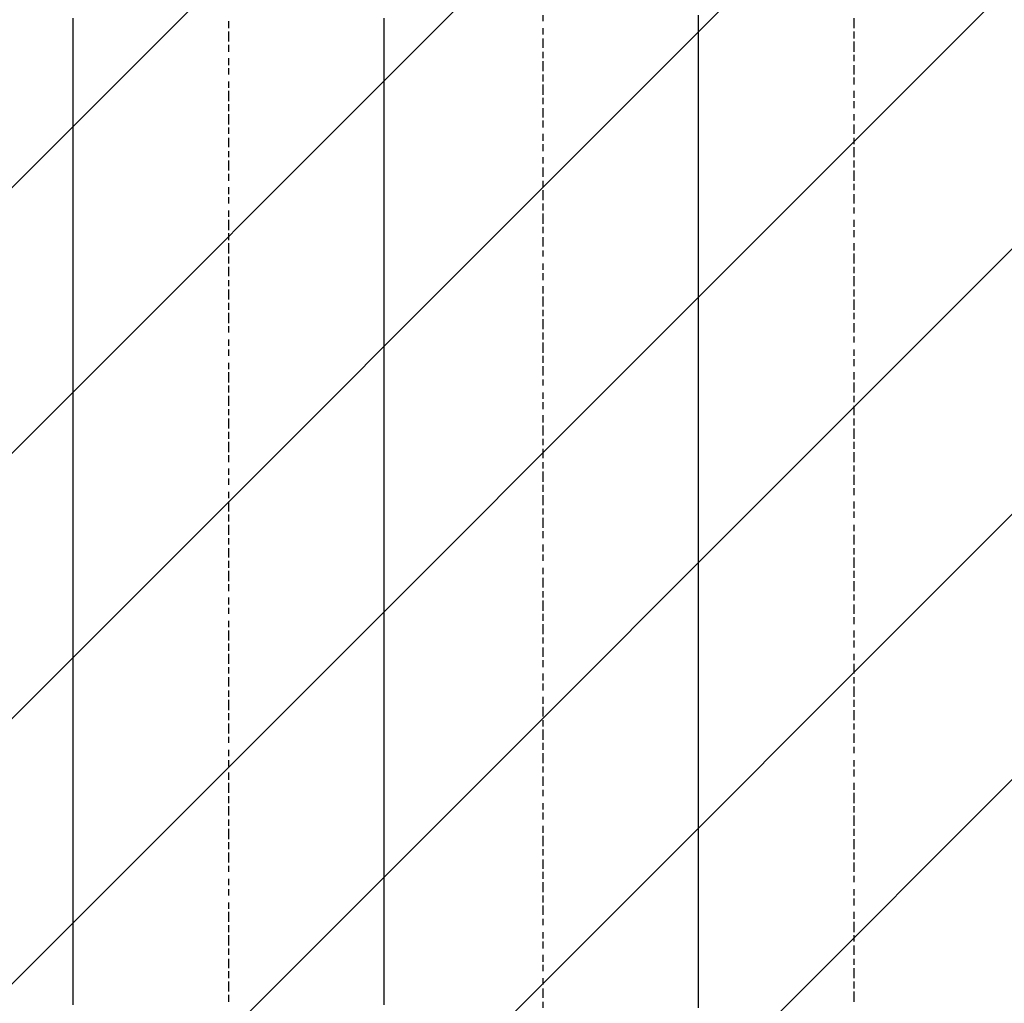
# Model space of a CAD drawing. Extents: x 997 to 109698, y 921 to 94021.
# Tile 470 of 656: x 32743 to 34002, y 40760 to 42018. Entities that reach past the tile are written whole.
import ezdxf

# ---------------------------------------------------------------- set-up
doc = ezdxf.new("R2010")
doc.units = 0
doc.header["$MEASUREMENT"] = 0
doc.layers.add('12', color=7, linetype='CONTINUOUS')
doc.layers.add('28', color=7, linetype='CONTINUOUS')

msp = doc.modelspace()

# ---------------------------------------------------------------- linework, layer by layer
at = {"layer": '12', "color": 5}
for p, q in [((32810.630503, 42019.563401), (32810.630503, 42006.563401)), ((33208.630503, 42019.563401), (33208.630503, 42006.563401)), ((33610.630503, 42023.563401), (33610.630503, 42015.563401)), ((32810.630503, 42006.563401), (32810.630503, 41998.563401)), ((33208.630503, 42006.563401), (33208.630503, 41998.563401)), ((33610.630503, 42015.563401), (33610.630503, 42006.563401)), ((33610.630503, 42006.563401), (33610.630503, 41993.563401)), ((32810.630503, 41998.563401), (32810.630503, 41989.563401)), ((33208.630503, 41998.563401), (33208.630503, 41989.563401)), ((33610.630503, 41993.563401), (33610.630503, 41985.563401)), ((32810.630503, 41989.563401), (32810.630503, 41976.563401)), ((33208.630503, 41989.563401), (33208.630503, 41976.563401)), ((33610.630503, 41985.563401), (33610.630503, 41976.563401)), ((32810.630503, 41976.563401), (32810.630503, 41968.563401)), ((32810.630503, 41968.563401), (32810.630503, 41959.563401)), ((33208.630503, 41976.563401), (33208.630503, 41968.563401)), ((33208.630503, 41968.563401), (33208.630503, 41959.563401)), ((33610.630503, 41976.563401), (33610.630503, 41964.563401)), ((32810.630503, 41959.563401), (32810.630503, 41947.563401)), ((33208.630503, 41959.563401), (33208.630503, 41947.563401)), ((33610.630503, 41964.563401), (33610.630503, 41955.563401)), ((33610.630503, 41955.563401), (33610.630503, 41947.563401)), ((32810.630503, 41947.563401), (32810.630503, 41938.563401)), ((33208.630503, 41947.563401), (33208.630503, 41938.563401)), ((33610.630503, 41947.563401), (33610.630503, 41934.563401)), ((32810.630503, 41938.563401), (32810.630503, 41926.563401)), ((33208.630503, 41938.563401), (33208.630503, 41926.563401)), ((33610.630503, 41934.563401), (33610.630503, 41926.563401)), ((32810.630503, 41926.563401), (32810.630503, 41917.563401)), ((32810.630503, 41917.563401), (32810.630503, 41909.563401)), ((33208.630503, 41926.563401), (33208.630503, 41917.563401)), ((33208.630503, 41917.563401), (33208.630503, 41909.563401)), ((33610.630503, 41926.563401), (33610.630503, 41913.563401)), ((32810.630503, 41909.563401), (32810.630503, 41896.563401)), ((33208.630503, 41909.563401), (33208.630503, 41896.563401)), ((33610.630503, 41913.563401), (33610.630503, 41904.563401)), ((33610.630503, 41904.563401), (33610.630503, 41896.563401)), ((32810.630503, 41896.563401), (32810.630503, 41888.563401)), ((33208.630503, 41896.563401), (33208.630503, 41888.563401)), ((33610.630503, 41896.563401), (33610.630503, 41883.563401)), ((32810.630503, 41888.563401), (32810.630503, 41879.563401)), ((32810.630503, 41879.563401), (32810.630503, 41866.563401)), ((33208.630503, 41888.563401), (33208.630503, 41879.563401)), ((33208.630503, 41879.563401), (33208.630503, 41866.563401)), ((33610.630503, 41883.563401), (33610.630503, 41875.563401)), ((32810.630503, 41866.563401), (32810.630503, 41858.563401)), ((33208.630503, 41866.563401), (33208.630503, 41858.563401)), ((33610.630503, 41875.563401), (33610.630503, 41866.563401)), ((33610.630503, 41866.563401), (33610.630503, 41854.563401)), ((32810.630503, 41858.563401), (32810.630503, 41849.563401)), ((33208.630503, 41858.563401), (33208.630503, 41849.563401)), ((33610.630503, 41854.563401), (33610.630503, 41845.563401)), ((32810.630503, 41849.563401), (32810.630503, 41837.563401)), ((33208.630503, 41849.563401), (33208.630503, 41837.563401)), ((33610.630503, 41845.563401), (33610.630503, 41837.563401)), ((32810.630503, 41837.563401), (32810.630503, 41828.563401)), ((32810.630503, 41828.563401), (32810.630503, 41816.563401)), ((33208.630503, 41837.563401), (33208.630503, 41828.563401)), ((33208.630503, 41828.563401), (33208.630503, 41816.563401)), ((33610.630503, 41837.563401), (33610.630503, 41824.563401)), ((32810.630503, 41816.563401), (32810.630503, 41807.563401)), ((33208.630503, 41816.563401), (33208.630503, 41807.563401)), ((33610.630503, 41824.563401), (33610.630503, 41816.563401)), ((33610.630503, 41816.563401), (33610.630503, 41803.563401)), ((32810.630503, 41807.563401), (32810.630503, 41799.563401)), ((33208.630503, 41807.563401), (33208.630503, 41799.563401)), ((33610.630503, 41803.563401), (33610.630503, 41794.563401)), ((32810.630503, 41799.563401), (32810.630503, 41786.563401)), ((33208.630503, 41799.563401), (33208.630503, 41786.563401)), ((33610.630503, 41794.563401), (33610.630503, 41786.563401)), ((32810.630503, 41786.563401), (32810.630503, 41777.563401)), ((33208.630503, 41786.563401), (33208.630503, 41777.563401)), ((33610.630503, 41786.563401), (33610.630503, 41773.563401)), ((32810.630503, 41777.563401), (32810.630503, 41769.563401)), ((32810.630503, 41769.563401), (32810.630503, 41756.563401)), ((33208.630503, 41777.563401), (33208.630503, 41769.563401)), ((33208.630503, 41769.563401), (33208.630503, 41756.563401)), ((33610.630503, 41773.563401), (33610.630503, 41765.563401)), ((33610.630503, 41765.563401), (33610.630503, 41756.563401)), ((32810.630503, 41756.563401), (32810.630503, 41748.563401)), ((33208.630503, 41756.563401), (33208.630503, 41748.563401)), ((33610.630503, 41756.563401), (33610.630503, 41744.563401)), ((32810.630503, 41748.563401), (32810.630503, 41739.563401)), ((33208.630503, 41748.563401), (33208.630503, 41739.563401)), ((33610.630503, 41744.563401), (33610.630503, 41735.563401)), ((32810.630503, 41739.563401), (32810.630503, 41727.563401)), ((32810.630503, 41727.563401), (32810.630503, 41718.563401)), ((33208.630503, 41739.563401), (33208.630503, 41727.563401)), ((33208.630503, 41727.563401), (33208.630503, 41718.563401)), ((33610.630503, 41735.563401), (33610.630503, 41727.563401)), ((33610.630503, 41727.563401), (33610.630503, 41714.563401)), ((32810.630503, 41718.563401), (32810.630503, 41705.563401)), ((33208.630503, 41718.563401), (33208.630503, 41705.563401)), ((32810.630503, 41705.563401), (32810.630503, 41697.563401)), ((33208.630503, 41705.563401), (33208.630503, 41697.563401)), ((33610.630503, 41714.563401), (33610.630503, 41705.563401)), ((33610.630503, 41705.563401), (33610.630503, 41697.563401)), ((32810.630503, 41697.563401), (32810.630503, 41689.563401)), ((32810.630503, 41689.563401), (32810.630503, 41676.563401)), ((33208.630503, 41697.563401), (33208.630503, 41689.563401)), ((33208.630503, 41689.563401), (33208.630503, 41676.563401)), ((33610.630503, 41697.563401), (33610.630503, 41684.563401)), ((33610.630503, 41684.563401), (33610.630503, 41676.563401)), ((32810.630503, 41676.563401), (32810.630503, 41667.563401)), ((32810.630503, 41667.563401), (32810.630503, 41659.563401)), ((33208.630503, 41676.563401), (33208.630503, 41667.563401)), ((33208.630503, 41667.563401), (33208.630503, 41659.563401)), ((33610.630503, 41676.563401), (33610.630503, 41663.563401)), ((32810.630503, 41659.563401), (32810.630503, 41646.563401)), ((33208.630503, 41659.563401), (33208.630503, 41646.563401)), ((33610.630503, 41663.563401), (33610.630503, 41655.563401)), ((33610.630503, 41655.563401), (33610.630503, 41646.563401)), ((32810.630503, 41646.563401), (32810.630503, 41638.563401)), ((33208.630503, 41646.563401), (33208.630503, 41638.563401)), ((33610.630503, 41646.563401), (33610.630503, 41634.563401)), ((32810.630503, 41638.563401), (32810.630503, 41629.563401)), ((32810.630503, 41629.563401), (32810.630503, 41617.563401)), ((33208.630503, 41638.563401), (33208.630503, 41629.563401)), ((33208.630503, 41629.563401), (33208.630503, 41617.563401)), ((33610.630503, 41634.563401), (33610.630503, 41625.563401)), ((32810.630503, 41617.563401), (32810.630503, 41608.563401)), ((33208.630503, 41617.563401), (33208.630503, 41608.563401)), ((33610.630503, 41625.563401), (33610.630503, 41617.563401)), ((33610.630503, 41617.563401), (33610.630503, 41604.563401)), ((32810.630503, 41608.563401), (32810.630503, 41595.563401)), ((33208.630503, 41608.563401), (33208.630503, 41595.563401)), ((33610.630503, 41604.563401), (33610.630503, 41595.563401)), ((32810.630503, 41595.563401), (32810.630503, 41587.563401)), ((33208.630503, 41595.563401), (33208.630503, 41587.563401)), ((33610.630503, 41595.563401), (33610.630503, 41587.563401)), ((32810.630503, 41587.563401), (32810.630503, 41578.563401)), ((32810.630503, 41578.563401), (32810.630503, 41566.563401)), ((33208.630503, 41587.563401), (33208.630503, 41578.563401)), ((33208.630503, 41578.563401), (33208.630503, 41566.563401)), ((33610.630503, 41587.563401), (33610.630503, 41574.563401)), ((32810.630503, 41566.563401), (32810.630503, 41557.563401)), ((33208.630503, 41566.563401), (33208.630503, 41557.563401)), ((33610.630503, 41574.563401), (33610.630503, 41566.563401)), ((33610.630503, 41566.563401), (33610.630503, 41553.563401)), ((32810.630503, 41557.563401), (32810.630503, 41549.563401)), ((33208.630503, 41557.563401), (33208.630503, 41549.563401)), ((33610.630503, 41553.563401), (33610.630503, 41545.563401)), ((32810.630503, 41549.563401), (32810.630503, 41536.563401)), ((33208.630503, 41549.563401), (33208.630503, 41536.563401)), ((33610.630503, 41545.563401), (33610.630503, 41536.563401)), ((32810.630503, 41536.563401), (32810.630503, 41528.563401)), ((32810.630503, 41528.563401), (32810.630503, 41519.563401)), ((33208.630503, 41536.563401), (33208.630503, 41528.563401)), ((33208.630503, 41528.563401), (33208.630503, 41519.563401)), ((33610.630503, 41536.563401), (33610.630503, 41523.563401)), ((32810.630503, 41519.563401), (32810.630503, 41507.563401)), ((33208.630503, 41519.563401), (33208.630503, 41507.563401)), ((33610.630503, 41523.563401), (33610.630503, 41515.563401)), ((33610.630503, 41515.563401), (33610.630503, 41507.563401)), ((32810.630503, 41507.563401), (32810.630503, 41498.563401)), ((33208.630503, 41507.563401), (33208.630503, 41498.563401)), ((33610.630503, 41507.563401), (33610.630503, 41494.563401)), ((32810.630503, 41498.563401), (32810.630503, 41485.563401)), ((33208.630503, 41498.563401), (33208.630503, 41485.563401)), ((33610.630503, 41494.563401), (33610.630503, 41485.563401)), ((32810.630503, 41485.563401), (32810.630503, 41477.563401)), ((32810.630503, 41477.563401), (32810.630503, 41468.563401)), ((33208.630503, 41485.563401), (33208.630503, 41477.563401)), ((33208.630503, 41477.563401), (33208.630503, 41468.563401)), ((33610.630503, 41485.563401), (33610.630503, 41477.563401)), ((33610.630503, 41477.563401), (33610.630503, 41464.563401)), ((32810.630503, 41468.563401), (32810.630503, 41456.563401)), ((33208.630503, 41468.563401), (33208.630503, 41456.563401)), ((33610.630503, 41464.563401), (33610.630503, 41456.563401)), ((32810.630503, 41456.563401), (32810.630503, 41447.563401)), ((33208.630503, 41456.563401), (33208.630503, 41447.563401)), ((33610.630503, 41456.563401), (33610.630503, 41443.563401)), ((32810.630503, 41447.563401), (32810.630503, 41439.563401)), ((32810.630503, 41439.563401), (32810.630503, 41426.563401)), ((33208.630503, 41447.563401), (33208.630503, 41439.563401)), ((33208.630503, 41439.563401), (33208.630503, 41426.563401)), ((33610.630503, 41443.563401), (33610.630503, 41435.563401)), ((32810.630503, 41426.563401), (32810.630503, 41418.563401)), ((33208.630503, 41426.563401), (33208.630503, 41418.563401)), ((33610.630503, 41435.563401), (33610.630503, 41426.563401)), ((33610.630503, 41426.563401), (33610.630503, 41413.563401)), ((32810.630503, 41418.563401), (32810.630503, 41409.563401)), ((33208.630503, 41418.563401), (33208.630503, 41409.563401)), ((33610.630503, 41413.563401), (33610.630503, 41405.563401)), ((32810.630503, 41409.563401), (32810.630503, 41396.563401)), ((33208.630503, 41409.563401), (33208.630503, 41396.563401)), ((33610.630503, 41405.563401), (33610.630503, 41396.563401)), ((32810.630503, 41396.563401), (32810.630503, 41388.563401)), ((32810.630503, 41388.563401), (32810.630503, 41380.563401)), ((33208.630503, 41396.563401), (33208.630503, 41388.563401)), ((33208.630503, 41388.563401), (33208.630503, 41380.563401)), ((33610.630503, 41396.563401), (33610.630503, 41384.563401)), ((32810.630503, 41380.563401), (32810.630503, 41367.563401)), ((33208.630503, 41380.563401), (33208.630503, 41367.563401)), ((33610.630503, 41384.563401), (33610.630503, 41375.563401)), ((33610.630503, 41375.563401), (33610.630503, 41367.563401)), ((32810.630503, 41367.563401), (32810.630503, 41358.563401)), ((33208.630503, 41367.563401), (33208.630503, 41358.563401)), ((33610.630503, 41367.563401), (33610.630503, 41354.563401)), ((32810.630503, 41358.563401), (32810.630503, 41346.563401)), ((33208.630503, 41358.563401), (33208.630503, 41346.563401)), ((33610.630503, 41354.563401), (33610.630503, 41346.563401)), ((32810.630503, 41346.563401), (32810.630503, 41337.563401)), ((32810.630503, 41337.563401), (32810.630503, 41329.563401)), ((33208.630503, 41346.563401), (33208.630503, 41337.563401)), ((33208.630503, 41337.563401), (33208.630503, 41329.563401)), ((33610.630503, 41346.563401), (33610.630503, 41333.563401)), ((32810.630503, 41329.563401), (32810.630503, 41316.563401)), ((33208.630503, 41329.563401), (33208.630503, 41316.563401)), ((33610.630503, 41333.563401), (33610.630503, 41325.563401)), ((33610.630503, 41325.563401), (33610.630503, 41316.563401)), ((32810.630503, 41316.563401), (32810.630503, 41308.563401)), ((33208.630503, 41316.563401), (33208.630503, 41308.563401)), ((33610.630503, 41316.563401), (33610.630503, 41303.563401)), ((32810.630503, 41308.563401), (32810.630503, 41299.563401)), ((32810.630503, 41299.563401), (32810.630503, 41286.563401)), ((33208.630503, 41308.563401), (33208.630503, 41299.563401)), ((33208.630503, 41299.563401), (33208.630503, 41286.563401)), ((33610.630503, 41303.563401), (33610.630503, 41295.563401)), ((32810.630503, 41286.563401), (32810.630503, 41278.563401)), ((33208.630503, 41286.563401), (33208.630503, 41278.563401)), ((33610.630503, 41295.563401), (33610.630503, 41286.563401)), ((33610.630503, 41286.563401), (33610.630503, 41274.563401)), ((32810.630503, 41278.563401), (32810.630503, 41269.563401)), ((33208.630503, 41278.563401), (33208.630503, 41269.563401)), ((33610.630503, 41274.563401), (33610.630503, 41265.563401)), ((32810.630503, 41269.563401), (32810.630503, 41257.563401)), ((33208.630503, 41269.563401), (33208.630503, 41257.563401)), ((33610.630503, 41265.563401), (33610.630503, 41257.563401)), ((32810.630503, 41257.563401), (32810.630503, 41248.563401)), ((33208.630503, 41257.563401), (33208.630503, 41248.563401)), ((33610.630503, 41257.563401), (33610.630503, 41244.563401)), ((32810.630503, 41248.563401), (32810.630503, 41236.563401)), ((32810.630503, 41236.563401), (32810.630503, 41227.563401)), ((33208.630503, 41248.563401), (33208.630503, 41236.563401)), ((33208.630503, 41236.563401), (33208.630503, 41227.563401)), ((33610.630503, 41244.563401), (33610.630503, 41236.563401)), ((33610.630503, 41236.563401), (33610.630503, 41223.563401)), ((32810.630503, 41227.563401), (32810.630503, 41219.563401)), ((33208.630503, 41227.563401), (33208.630503, 41219.563401)), ((33610.630503, 41223.563401), (33610.630503, 41214.563401)), ((32810.630503, 41219.563401), (32810.630503, 41206.563401)), ((33208.630503, 41219.563401), (33208.630503, 41206.563401)), ((33610.630503, 41214.563401), (33610.630503, 41206.563401)), ((32810.630503, 41206.563401), (32810.630503, 41198.563401)), ((32810.630503, 41198.563401), (32810.630503, 41189.563401)), ((33208.630503, 41206.563401), (33208.630503, 41198.563401)), ((33208.630503, 41198.563401), (33208.630503, 41189.563401)), ((33610.630503, 41206.563401), (33610.630503, 41193.563401)), ((32810.630503, 41189.563401), (32810.630503, 41176.563401)), ((33208.630503, 41189.563401), (33208.630503, 41176.563401)), ((33610.630503, 41193.563401), (33610.630503, 41185.563401)), ((32810.630503, 41176.563401), (32810.630503, 41168.563401)), ((33208.630503, 41176.563401), (33208.630503, 41168.563401)), ((33610.630503, 41185.563401), (33610.630503, 41176.563401)), ((33610.630503, 41176.563401), (33610.630503, 41164.563401)), ((32810.630503, 41168.563401), (32810.630503, 41159.563401)), ((33208.630503, 41168.563401), (33208.630503, 41159.563401)), ((33610.630503, 41164.563401), (33610.630503, 41155.563401)), ((32810.630503, 41159.563401), (32810.630503, 41147.563401)), ((33208.630503, 41159.563401), (33208.630503, 41147.563401)), ((33610.630503, 41155.563401), (33610.630503, 41147.563401)), ((32810.630503, 41147.563401), (32810.630503, 41138.563401)), ((32810.630503, 41138.563401), (32810.630503, 41126.563401)), ((33208.630503, 41147.563401), (33208.630503, 41138.563401)), ((33208.630503, 41138.563401), (33208.630503, 41126.563401)), ((33610.630503, 41147.563401), (33610.630503, 41134.563401)), ((32810.630503, 41126.563401), (32810.630503, 41117.563401)), ((33208.630503, 41126.563401), (33208.630503, 41117.563401)), ((33610.630503, 41134.563401), (33610.630503, 41126.563401)), ((33610.630503, 41126.563401), (33610.630503, 41117.563401)), ((32810.630503, 41117.563401), (32810.630503, 41109.563401)), ((33208.630503, 41117.563401), (33208.630503, 41109.563401)), ((33610.630503, 41117.563401), (33610.630503, 41104.563401)), ((32810.630503, 41109.563401), (32810.630503, 41096.563401)), ((33208.630503, 41109.563401), (33208.630503, 41096.563401)), ((33610.630503, 41104.563401), (33610.630503, 41096.563401)), ((32810.630503, 41096.563401), (32810.630503, 41087.563401)), ((32810.630503, 41087.563401), (32810.630503, 41079.563401)), ((33208.630503, 41096.563401), (33208.630503, 41087.563401)), ((33208.630503, 41087.563401), (33208.630503, 41079.563401)), ((33610.630503, 41096.563401), (33610.630503, 41083.563401)), ((32810.630503, 41079.563401), (32810.630503, 41066.563401)), ((33208.630503, 41079.563401), (33208.630503, 41066.563401)), ((33610.630503, 41083.563401), (33610.630503, 41075.563401)), ((33610.630503, 41075.563401), (33610.630503, 41066.563401)), ((32810.630503, 41066.563401), (32810.630503, 41058.563401)), ((33208.630503, 41066.563401), (33208.630503, 41058.563401)), ((33610.630503, 41066.563401), (33610.630503, 41054.563401)), ((32810.630503, 41058.563401), (32810.630503, 41049.563401)), ((32810.630503, 41049.563401), (32810.630503, 41037.563401)), ((33208.630503, 41058.563401), (33208.630503, 41049.563401)), ((33208.630503, 41049.563401), (33208.630503, 41037.563401)), ((33610.630503, 41054.563401), (33610.630503, 41045.563401)), ((32810.630503, 41037.563401), (32810.630503, 41028.563401)), ((33208.630503, 41037.563401), (33208.630503, 41028.563401)), ((33610.630503, 41045.563401), (33610.630503, 41037.563401)), ((33610.630503, 41037.563401), (33610.630503, 41024.563401)), ((32810.630503, 41028.563401), (32810.630503, 41015.563401)), ((33208.630503, 41028.563401), (33208.630503, 41015.563401)), ((33610.630503, 41024.563401), (33610.630503, 41015.563401)), ((32810.630503, 41015.563401), (32810.630503, 41007.563401)), ((33208.630503, 41015.563401), (33208.630503, 41007.563401)), ((33610.630503, 41015.563401), (33610.630503, 41007.563401)), ((32810.630503, 41007.563401), (32810.630503, 40999.563401)), ((32810.630503, 40999.563401), (32810.630503, 40986.563401)), ((33208.630503, 41007.563401), (33208.630503, 40999.563401)), ((33208.630503, 40999.563401), (33208.630503, 40986.563401)), ((33610.630503, 41007.563401), (33610.630503, 40994.563401)), ((32810.630503, 40986.563401), (32810.630503, 40977.563401)), ((33208.630503, 40986.563401), (33208.630503, 40977.563401)), ((33610.630503, 40994.563401), (33610.630503, 40986.563401)), ((33610.630503, 40986.563401), (33610.630503, 40973.563401)), ((32810.630503, 40977.563401), (32810.630503, 40969.563401)), ((33208.630503, 40977.563401), (33208.630503, 40969.563401)), ((33610.630503, 40973.563401), (33610.630503, 40965.563401)), ((32810.630503, 40969.563401), (32810.630503, 40956.563401)), ((33208.630503, 40969.563401), (33208.630503, 40956.563401)), ((33610.630503, 40965.563401), (33610.630503, 40956.563401)), ((32810.630503, 40956.563401), (32810.630503, 40948.563401)), ((32810.630503, 40948.563401), (32810.630503, 40939.563401)), ((33208.630503, 40956.563401), (33208.630503, 40948.563401)), ((33208.630503, 40948.563401), (33208.630503, 40939.563401)), ((33610.630503, 40956.563401), (33610.630503, 40943.563401)), ((32810.630503, 40939.563401), (32810.630503, 40927.563401)), ((33208.630503, 40939.563401), (33208.630503, 40927.563401)), ((33610.630503, 40943.563401), (33610.630503, 40935.563401)), ((33610.630503, 40935.563401), (33610.630503, 40927.563401)), ((32810.630503, 40927.563401), (32810.630503, 40918.563401)), ((33208.630503, 40927.563401), (33208.630503, 40918.563401)), ((33610.630503, 40927.563401), (33610.630503, 40914.563401)), ((32810.630503, 40918.563401), (32810.630503, 40905.563401)), ((33208.630503, 40918.563401), (33208.630503, 40905.563401)), ((33610.630503, 40914.563401), (33610.630503, 40905.563401)), ((32810.630503, 40905.563401), (32810.630503, 40897.563401)), ((32810.630503, 40897.563401), (32810.630503, 40888.563401)), ((33208.630503, 40905.563401), (33208.630503, 40897.563401)), ((33208.630503, 40897.563401), (33208.630503, 40888.563401)), ((33610.630503, 40905.563401), (33610.630503, 40897.563401)), ((33610.630503, 40897.563401), (33610.630503, 40884.563401)), ((32810.630503, 40888.563401), (32810.630503, 40876.563401)), ((33208.630503, 40888.563401), (33208.630503, 40876.563401)), ((33610.630503, 40884.563401), (33610.630503, 40876.563401)), ((32810.630503, 40876.563401), (32810.630503, 40867.563401)), ((33208.630503, 40876.563401), (33208.630503, 40867.563401)), ((33610.630503, 40876.563401), (33610.630503, 40863.563401)), ((32810.630503, 40867.563401), (32810.630503, 40859.563401)), ((32810.630503, 40859.563401), (32810.630503, 40846.563401)), ((33208.630503, 40867.563401), (33208.630503, 40859.563401)), ((33208.630503, 40859.563401), (33208.630503, 40846.563401)), ((33610.630503, 40863.563401), (33610.630503, 40855.563401)), ((32810.630503, 40846.563401), (32810.630503, 40838.563401)), ((33208.630503, 40846.563401), (33208.630503, 40838.563401)), ((33610.630503, 40855.563401), (33610.630503, 40846.563401)), ((33610.630503, 40846.563401), (33610.630503, 40833.563401)), ((32810.630503, 40838.563401), (32810.630503, 40829.563401)), ((33208.630503, 40838.563401), (33208.630503, 40829.563401)), ((33610.630503, 40833.563401), (33610.630503, 40825.563401)), ((32810.630503, 40829.563401), (32810.630503, 40816.563401)), ((33208.630503, 40829.563401), (33208.630503, 40816.563401)), ((33610.630503, 40825.563401), (33610.630503, 40816.563401)), ((32810.630503, 40816.563401), (32810.630503, 40808.563401)), ((32810.630503, 40808.563401), (32810.630503, 40800.563401)), ((33208.630503, 40816.563401), (33208.630503, 40808.563401)), ((33208.630503, 40808.563401), (33208.630503, 40800.563401)), ((33610.630503, 40816.563401), (33610.630503, 40804.563401)), ((32810.630503, 40800.563401), (32810.630503, 40787.563401)), ((33208.630503, 40800.563401), (33208.630503, 40787.563401)), ((33610.630503, 40804.563401), (33610.630503, 40795.563401)), ((33610.630503, 40795.563401), (33610.630503, 40787.563401)), ((32810.630503, 40787.563401), (32810.630503, 40778.563401)), ((33208.630503, 40787.563401), (33208.630503, 40778.563401)), ((33610.630503, 40787.563401), (33610.630503, 40774.563401)), ((32810.630503, 40778.563401), (32810.630503, 40766.563401)), ((33208.630503, 40778.563401), (33208.630503, 40766.563401)), ((33610.630503, 40774.563401), (33610.630503, 40766.563401)), ((32810.630503, 40766.563401), (32810.630503, 40757.563401)), ((33208.630503, 40766.563401), (33208.630503, 40757.563401)), ((33610.630503, 40766.563401), (33610.630503, 40753.563401))]:
    msp.add_line(p, q, dxfattribs=at)
at = {"layer": '12', "color": 1}
for p, q in [((33411.630503, 42023.563401), (33411.630503, 42015.563401)), ((33809.630503, 42019.563401), (33809.630503, 42006.563401)), ((33009.630503, 42015.563401), (33009.630503, 42006.563401)), ((33411.630503, 42006.563401), (33411.630503, 41998.563401)), ((33009.630503, 42002.563401), (33009.630503, 41989.563401)), ((33411.630503, 41993.563401), (33411.630503, 41981.563401)), ((33809.630503, 42002.563401), (33809.630503, 41993.563401)), ((33009.630503, 41985.563401), (33009.630503, 41976.563401)), ((33809.630503, 41989.563401), (33809.630503, 41976.563401)), ((33009.630503, 41968.563401), (33009.630503, 41959.563401)), ((33411.630503, 41976.563401), (33411.630503, 41968.563401)), ((33809.630503, 41972.563401), (33809.630503, 41964.563401)), ((33009.630503, 41955.563401), (33009.630503, 41947.563401)), ((33411.630503, 41964.563401), (33411.630503, 41951.563401)), ((33809.630503, 41959.563401), (33809.630503, 41947.563401)), ((33411.630503, 41947.563401), (33411.630503, 41938.563401)), ((33809.630503, 41943.563401), (33809.630503, 41934.563401)), ((33009.630503, 41938.563401), (33009.630503, 41930.563401)), ((33411.630503, 41934.563401), (33411.630503, 41921.563401)), ((33009.630503, 41926.563401), (33009.630503, 41913.563401)), ((33411.630503, 41917.563401), (33411.630503, 41909.563401)), ((33809.630503, 41926.563401), (33809.630503, 41917.563401)), ((33009.630503, 41909.563401), (33009.630503, 41900.563401)), ((33411.630503, 41904.563401), (33411.630503, 41892.563401)), ((33809.630503, 41913.563401), (33809.630503, 41904.563401)), ((33009.630503, 41896.563401), (33009.630503, 41883.563401)), ((33809.630503, 41896.563401), (33809.630503, 41888.563401)), ((33009.630503, 41879.563401), (33009.630503, 41871.563401)), ((33411.630503, 41888.563401), (33411.630503, 41879.563401)), ((33809.630503, 41883.563401), (33809.630503, 41871.563401)), ((33009.630503, 41866.563401), (33009.630503, 41854.563401)), ((33411.630503, 41871.563401), (33411.630503, 41862.563401)), ((33809.630503, 41866.563401), (33809.630503, 41858.563401)), ((33411.630503, 41858.563401), (33411.630503, 41849.563401)), ((33809.630503, 41854.563401), (33809.630503, 41841.563401)), ((33009.630503, 41849.563401), (33009.630503, 41841.563401)), ((33411.630503, 41841.563401), (33411.630503, 41833.563401)), ((33009.630503, 41837.563401), (33009.630503, 41824.563401)), ((33411.630503, 41828.563401), (33411.630503, 41816.563401)), ((33809.630503, 41837.563401), (33809.630503, 41828.563401)), ((33009.630503, 41820.563401), (33009.630503, 41811.563401)), ((33809.630503, 41824.563401), (33809.630503, 41811.563401)), ((33009.630503, 41803.563401), (33009.630503, 41794.563401)), ((33411.630503, 41811.563401), (33411.630503, 41803.563401)), ((33809.630503, 41807.563401), (33809.630503, 41799.563401)), ((33009.630503, 41790.563401), (33009.630503, 41782.563401)), ((33411.630503, 41799.563401), (33411.630503, 41786.563401)), ((33809.630503, 41794.563401), (33809.630503, 41782.563401)), ((33411.630503, 41782.563401), (33411.630503, 41773.563401)), ((33009.630503, 41773.563401), (33009.630503, 41765.563401)), ((33411.630503, 41769.563401), (33411.630503, 41756.563401)), ((33809.630503, 41777.563401), (33809.630503, 41769.563401)), ((33009.630503, 41761.563401), (33009.630503, 41748.563401)), ((33411.630503, 41752.563401), (33411.630503, 41744.563401)), ((33809.630503, 41761.563401), (33809.630503, 41752.563401)), ((33009.630503, 41744.563401), (33009.630503, 41735.563401)), ((33809.630503, 41748.563401), (33809.630503, 41739.563401)), ((33009.630503, 41731.563401), (33009.630503, 41718.563401)), ((33411.630503, 41739.563401), (33411.630503, 41727.563401)), ((33809.630503, 41731.563401), (33809.630503, 41722.563401)), ((33411.630503, 41722.563401), (33411.630503, 41714.563401)), ((33809.630503, 41718.563401), (33809.630503, 41705.563401)), ((33009.630503, 41714.563401), (33009.630503, 41705.563401)), ((33411.630503, 41705.563401), (33411.630503, 41697.563401)), ((33009.630503, 41701.563401), (33009.630503, 41689.563401)), ((33411.630503, 41693.563401), (33411.630503, 41684.563401)), ((33809.630503, 41701.563401), (33809.630503, 41693.563401)), ((33809.630503, 41689.563401), (33809.630503, 41676.563401)), ((33009.630503, 41684.563401), (33009.630503, 41676.563401)), ((33009.630503, 41672.563401), (33009.630503, 41659.563401)), ((33411.630503, 41676.563401), (33411.630503, 41667.563401)), ((33809.630503, 41672.563401), (33809.630503, 41663.563401)), ((33009.630503, 41655.563401), (33009.630503, 41646.563401)), ((33411.630503, 41663.563401), (33411.630503, 41650.563401)), ((33809.630503, 41659.563401), (33809.630503, 41646.563401)), ((33009.630503, 41642.563401), (33009.630503, 41629.563401)), ((33411.630503, 41646.563401), (33411.630503, 41638.563401)), ((33809.630503, 41642.563401), (33809.630503, 41634.563401)), ((33411.630503, 41634.563401), (33411.630503, 41621.563401)), ((33809.630503, 41629.563401), (33809.630503, 41617.563401)), ((33009.630503, 41625.563401), (33009.630503, 41617.563401)), ((33411.630503, 41617.563401), (33411.630503, 41608.563401)), ((33009.630503, 41608.563401), (33009.630503, 41600.563401)), ((33411.630503, 41604.563401), (33411.630503, 41591.563401)), ((33809.630503, 41612.563401), (33809.630503, 41604.563401)), ((33009.630503, 41595.563401), (33009.630503, 41587.563401)), ((33809.630503, 41595.563401), (33809.630503, 41587.563401)), ((33009.630503, 41578.563401), (33009.630503, 41570.563401)), ((33411.630503, 41587.563401), (33411.630503, 41578.563401)), ((33809.630503, 41583.563401), (33809.630503, 41574.563401)), ((33009.630503, 41566.563401), (33009.630503, 41553.563401)), ((33411.630503, 41574.563401), (33411.630503, 41562.563401)), ((33809.630503, 41566.563401), (33809.630503, 41557.563401)), ((33411.630503, 41557.563401), (33411.630503, 41549.563401)), ((33809.630503, 41553.563401), (33809.630503, 41540.563401)), ((33009.630503, 41549.563401), (33009.630503, 41540.563401)), ((33411.630503, 41540.563401), (33411.630503, 41532.563401)), ((33009.630503, 41536.563401), (33009.630503, 41523.563401)), ((33411.630503, 41528.563401), (33411.630503, 41519.563401)), ((33809.630503, 41536.563401), (33809.630503, 41528.563401)), ((33009.630503, 41519.563401), (33009.630503, 41511.563401)), ((33809.630503, 41523.563401), (33809.630503, 41511.563401)), ((33009.630503, 41507.563401), (33009.630503, 41494.563401)), ((33411.630503, 41511.563401), (33411.630503, 41502.563401)), ((33809.630503, 41507.563401), (33809.630503, 41498.563401)), ((33009.630503, 41490.563401), (33009.630503, 41481.563401)), ((33411.630503, 41498.563401), (33411.630503, 41485.563401)), ((33809.630503, 41494.563401), (33809.630503, 41481.563401)), ((33009.630503, 41477.563401), (33009.630503, 41464.563401)), ((33411.630503, 41481.563401), (33411.630503, 41473.563401)), ((33809.630503, 41477.563401), (33809.630503, 41468.563401)), ((33411.630503, 41468.563401), (33411.630503, 41456.563401)), ((33809.630503, 41464.563401), (33809.630503, 41451.563401)), ((33009.630503, 41460.563401), (33009.630503, 41451.563401)), ((33411.630503, 41451.563401), (33411.630503, 41443.563401)), ((33009.630503, 41443.563401), (33009.630503, 41435.563401)), ((33411.630503, 41439.563401), (33411.630503, 41426.563401)), ((33809.630503, 41447.563401), (33809.630503, 41439.563401)), ((33009.630503, 41430.563401), (33009.630503, 41422.563401)), ((33809.630503, 41435.563401), (33809.630503, 41422.563401)), ((33009.630503, 41413.563401), (33009.630503, 41405.563401)), ((33411.630503, 41422.563401), (33411.630503, 41413.563401)), ((33809.630503, 41418.563401), (33809.630503, 41409.563401)), ((33009.630503, 41401.563401), (33009.630503, 41388.563401)), ((33411.630503, 41409.563401), (33411.630503, 41396.563401)), ((33809.630503, 41401.563401), (33809.630503, 41392.563401)), ((33411.630503, 41392.563401), (33411.630503, 41384.563401)), ((33809.630503, 41388.563401), (33809.630503, 41380.563401)), ((33009.630503, 41384.563401), (33009.630503, 41375.563401)), ((33411.630503, 41380.563401), (33411.630503, 41367.563401)), ((33009.630503, 41371.563401), (33009.630503, 41358.563401)), ((33411.630503, 41363.563401), (33411.630503, 41354.563401)), ((33809.630503, 41371.563401), (33809.630503, 41363.563401)), ((33009.630503, 41354.563401), (33009.630503, 41346.563401)), ((33809.630503, 41358.563401), (33809.630503, 41346.563401)), ((33009.630503, 41341.563401), (33009.630503, 41329.563401)), ((33411.630503, 41346.563401), (33411.630503, 41337.563401)), ((33809.630503, 41341.563401), (33809.630503, 41333.563401)), ((33009.630503, 41325.563401), (33009.630503, 41316.563401)), ((33411.630503, 41333.563401), (33411.630503, 41325.563401)), ((33809.630503, 41329.563401), (33809.630503, 41316.563401)), ((33009.630503, 41312.563401), (33009.630503, 41299.563401)), ((33411.630503, 41316.563401), (33411.630503, 41308.563401)), ((33809.630503, 41312.563401), (33809.630503, 41303.563401)), ((33411.630503, 41303.563401), (33411.630503, 41291.563401)), ((33809.630503, 41299.563401), (33809.630503, 41286.563401)), ((33009.630503, 41295.563401), (33009.630503, 41286.563401)), ((33411.630503, 41286.563401), (33411.630503, 41278.563401)), ((33009.630503, 41278.563401), (33009.630503, 41269.563401)), ((33411.630503, 41274.563401), (33411.630503, 41261.563401)), ((33809.630503, 41282.563401), (33809.630503, 41274.563401)), ((33009.630503, 41265.563401), (33009.630503, 41257.563401)), ((33809.630503, 41269.563401), (33809.630503, 41257.563401)), ((33411.630503, 41257.563401), (33411.630503, 41248.563401)), ((33809.630503, 41253.563401), (33809.630503, 41244.563401)), ((33009.630503, 41248.563401), (33009.630503, 41240.563401)), ((33009.630503, 41236.563401), (33009.630503, 41223.563401)), ((33411.630503, 41244.563401), (33411.630503, 41231.563401)), ((33809.630503, 41236.563401), (33809.630503, 41227.563401)), ((33411.630503, 41227.563401), (33411.630503, 41219.563401)), ((33809.630503, 41223.563401), (33809.630503, 41214.563401)), ((33009.630503, 41219.563401), (33009.630503, 41210.563401)), ((33411.630503, 41214.563401), (33411.630503, 41202.563401)), ((33009.630503, 41206.563401), (33009.630503, 41193.563401)), ((33411.630503, 41198.563401), (33411.630503, 41189.563401)), ((33809.630503, 41206.563401), (33809.630503, 41198.563401)), ((33009.630503, 41189.563401), (33009.630503, 41181.563401)), ((33809.630503, 41193.563401), (33809.630503, 41181.563401)), ((33009.630503, 41176.563401), (33009.630503, 41164.563401)), ((33411.630503, 41181.563401), (33411.630503, 41172.563401)), ((33809.630503, 41176.563401), (33809.630503, 41168.563401)), ((33411.630503, 41168.563401), (33411.630503, 41159.563401)), ((33809.630503, 41164.563401), (33809.630503, 41151.563401)), ((33009.630503, 41159.563401), (33009.630503, 41151.563401)), ((33411.630503, 41151.563401), (33411.630503, 41142.563401)), ((33009.630503, 41147.563401), (33009.630503, 41134.563401)), ((33411.630503, 41138.563401), (33411.630503, 41126.563401)), ((33809.630503, 41147.563401), (33809.630503, 41138.563401)), ((33009.630503, 41130.563401), (33009.630503, 41121.563401)), ((33809.630503, 41134.563401), (33809.630503, 41121.563401)), ((33009.630503, 41117.563401), (33009.630503, 41104.563401)), ((33411.630503, 41121.563401), (33411.630503, 41113.563401)), ((33809.630503, 41117.563401), (33809.630503, 41109.563401)), ((33009.630503, 41100.563401), (33009.630503, 41092.563401)), ((33411.630503, 41109.563401), (33411.630503, 41096.563401)), ((33809.630503, 41104.563401), (33809.630503, 41092.563401)), ((33411.630503, 41092.563401), (33411.630503, 41083.563401)), ((33809.630503, 41087.563401), (33809.630503, 41079.563401)), ((33009.630503, 41083.563401), (33009.630503, 41075.563401)), ((33411.630503, 41079.563401), (33411.630503, 41066.563401)), ((33009.630503, 41070.563401), (33009.630503, 41062.563401)), ((33411.630503, 41062.563401), (33411.630503, 41054.563401)), ((33809.630503, 41070.563401), (33809.630503, 41062.563401)), ((33009.630503, 41054.563401), (33009.630503, 41045.563401)), ((33411.630503, 41049.563401), (33411.630503, 41037.563401)), ((33809.630503, 41058.563401), (33809.630503, 41049.563401)), ((33009.630503, 41041.563401), (33009.630503, 41028.563401)), ((33809.630503, 41041.563401), (33809.630503, 41032.563401)), ((33009.630503, 41024.563401), (33009.630503, 41015.563401)), ((33411.630503, 41032.563401), (33411.630503, 41024.563401)), ((33809.630503, 41028.563401), (33809.630503, 41015.563401)), ((33009.630503, 41011.563401), (33009.630503, 40999.563401)), ((33411.630503, 41015.563401), (33411.630503, 41007.563401)), ((33809.630503, 41011.563401), (33809.630503, 41003.563401)), ((33411.630503, 41003.563401), (33411.630503, 40994.563401)), ((33809.630503, 40999.563401), (33809.630503, 40986.563401)), ((33009.630503, 40994.563401), (33009.630503, 40986.563401)), ((33411.630503, 40986.563401), (33411.630503, 40977.563401)), ((33009.630503, 40982.563401), (33009.630503, 40969.563401)), ((33411.630503, 40973.563401), (33411.630503, 40960.563401)), ((33809.630503, 40982.563401), (33809.630503, 40973.563401)), ((33009.630503, 40965.563401), (33009.630503, 40956.563401)), ((33809.630503, 40969.563401), (33809.630503, 40956.563401)), ((33009.630503, 40952.563401), (33009.630503, 40939.563401)), ((33411.630503, 40956.563401), (33411.630503, 40948.563401)), ((33809.630503, 40952.563401), (33809.630503, 40943.563401)), ((33009.630503, 40935.563401), (33009.630503, 40927.563401)), ((33411.630503, 40943.563401), (33411.630503, 40931.563401)), ((33809.630503, 40939.563401), (33809.630503, 40927.563401)), ((33411.630503, 40927.563401), (33411.630503, 40918.563401)), ((33809.630503, 40922.563401), (33809.630503, 40914.563401)), ((33009.630503, 40918.563401), (33009.630503, 40910.563401)), ((33411.630503, 40914.563401), (33411.630503, 40901.563401)), ((33009.630503, 40905.563401), (33009.630503, 40897.563401)), ((33411.630503, 40897.563401), (33411.630503, 40888.563401)), ((33809.630503, 40905.563401), (33809.630503, 40897.563401)), ((33009.630503, 40888.563401), (33009.630503, 40880.563401)), ((33411.630503, 40884.563401), (33411.630503, 40872.563401)), ((33809.630503, 40893.563401), (33809.630503, 40884.563401)), ((33009.630503, 40876.563401), (33009.630503, 40863.563401)), ((33809.630503, 40876.563401), (33809.630503, 40867.563401)), ((33009.630503, 40859.563401), (33009.630503, 40850.563401)), ((33411.630503, 40867.563401), (33411.630503, 40859.563401)), ((33809.630503, 40863.563401), (33809.630503, 40850.563401)), ((33009.630503, 40846.563401), (33009.630503, 40833.563401)), ((33411.630503, 40850.563401), (33411.630503, 40842.563401)), ((33809.630503, 40846.563401), (33809.630503, 40838.563401)), ((33411.630503, 40838.563401), (33411.630503, 40829.563401)), ((33809.630503, 40833.563401), (33809.630503, 40821.563401)), ((33009.630503, 40829.563401), (33009.630503, 40821.563401)), ((33411.630503, 40821.563401), (33411.630503, 40812.563401)), ((33009.630503, 40816.563401), (33009.630503, 40804.563401)), ((33411.630503, 40808.563401), (33411.630503, 40800.563401)), ((33809.630503, 40816.563401), (33809.630503, 40808.563401)), ((33009.630503, 40800.563401), (33009.630503, 40791.563401)), ((33809.630503, 40804.563401), (33809.630503, 40791.563401)), ((33009.630503, 40787.563401), (33009.630503, 40774.563401)), ((33411.630503, 40791.563401), (33411.630503, 40783.563401)), ((33809.630503, 40787.563401), (33809.630503, 40778.563401)), ((33009.630503, 40770.563401), (33009.630503, 40761.563401)), ((33411.630503, 40778.563401), (33411.630503, 40766.563401)), ((33809.630503, 40774.563401), (33809.630503, 40761.563401)), ((33411.630503, 40761.563401), (33411.630503, 40753.563401))]:
    msp.add_line(p, q, dxfattribs=at)
at = {"layer": '28', "color": 2}
for p, q in [((26300.887301, 35370.953237), (36822.636205, 45892.702141)), ((26640.298556, 35370.953237), (36822.636205, 45553.290886)), ((26979.709811, 35370.953237), (36822.636205, 45213.879632)), ((27319.121066, 35370.953237), (36822.636205, 44874.468377)), ((27658.532321, 35370.953237), (36822.636205, 44535.057122)), ((27997.943576, 35370.953237), (36822.636205, 44195.645867)), ((28337.354831, 35370.953237), (36822.636205, 43856.234612))]:
    msp.add_line(p, q, dxfattribs=at)

doc.saveas('drawing.dxf')
